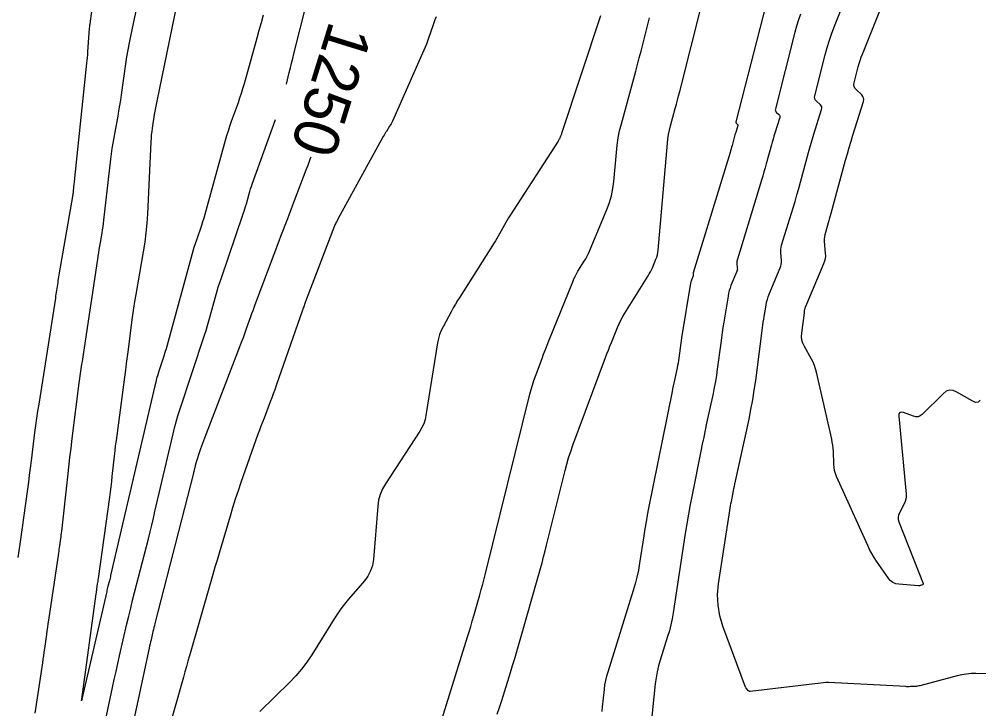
# Model space of a CAD drawing. Extents: x 658976 to 668721, y 639543 to 647196.
# Drawn here: x 662623.9 to 662752.2, y 643288.9 to 643381.1 of the extents above; entities that cross this region are included whole.
import ezdxf

# ---------------------------------------------------------------- set-up
doc = ezdxf.new("R2010")
doc.units = 0
for name, color, linetype in [('Ex_Contour Labels', 7, 'Continuous'), ('Ex_Major Contours', 7, 'Continuous'), ('Ex_Minor Contours', 7, 'Continuous')]:
    doc.layers.add(name, color=color, linetype=linetype)

msp = doc.modelspace()

# ---------------------------------------------------------------- linework, layer by layer
at = {"layer": 'Ex_Major Contours'}
for points in [[(662623.77, 643309.12), (662623.9, 643309.99), (662624.02, 643310.87), (662625.03, 643318.22), (662625.16, 643319.17), (662625.28, 643320.12), (662625.41, 643321.06), (662625.53, 643322.01), (662626, 643325.82), (662626.12, 643326.77), (662626.25, 643327.71), (662626.39, 643328.66), (662626.54, 643329.61), (662628.77, 643343.78), (662628.81, 643344.04), (662628.85, 643344.3), (662628.89, 643344.56), (662628.93, 643344.82), (662629.08, 643345.86), (662629.12, 643346.12), (662629.16, 643346.38), (662629.2, 643346.64), (662629.25, 643346.9), (662631.09, 643357.62), (662631.1, 643357.66), (662631.11, 643357.69), (662631.11, 643357.73), (662631.12, 643357.77), (662631.14, 643357.92), (662631.14, 643357.95), (662631.14, 643357.99), (662631.15, 643358.03), (662631.15, 643358.06), (662631.25, 643359.08), (662631.27, 643359.26), (662631.29, 643359.44), (662631.31, 643359.63), (662631.33, 643359.81), (662632.95, 643375.19), (662632.99, 643375.57), (662633.02, 643375.95), (662633.06, 643376.33), (662633.08, 643376.72), (662633.3, 643379.89), (662633.32, 643380.04), (662633.33, 643380.18), (662633.35, 643380.33), (662633.36, 643380.47), (662633.65, 643382.45)], [(662662.88, 643362.62), (662662.81, 643362.44), (662662.51, 643361.66), (662662.22, 643360.88), (662660.67, 643356.8), (662660.44, 643356.2), (662660.22, 643355.6), (662659.99, 643355), (662659.76, 643354.4), (662658.85, 643352), (662658.62, 643351.41), (662658.39, 643350.81), (662658.16, 643350.21), (662657.94, 643349.61), (662655.4, 643342.9), (662655.25, 643342.5), (662655.11, 643342.1), (662654.96, 643341.7), (662654.82, 643341.3), (662654.26, 643339.69), (662654.12, 643339.29), (662653.97, 643338.89), (662653.83, 643338.49), (662653.68, 643338.09), (662648.66, 643325.06), (662648.53, 643324.7), (662648.4, 643324.34), (662648.27, 643323.98), (662648.15, 643323.62), (662647.47, 643321.56), (662647.45, 643321.51), (662647.44, 643321.45), (662647.42, 643321.4), (662647.41, 643321.34), (662647.24, 643320.62), (662647.23, 643320.56), (662647.21, 643320.5), (662647.2, 643320.44), (662647.18, 643320.37), (662642.03, 643300.29), (662641.97, 643300.01), (662641.9, 643299.74), (662641.83, 643299.47), (662641.77, 643299.19), (662641.52, 643298.09), (662641.45, 643297.82), (662641.39, 643297.54), (662641.33, 643297.27), (662641.27, 643296.99), (662637.87, 643281.2)]]:
    msp.add_lwpolyline(points, dxfattribs=at)
at = {"layer": 'Ex_Minor Contours'}
for points in [[(662752.41, 643330.12), (662752.14, 643329.87), (662751.78, 643329.84), (662751.32, 643330.03), (662749.28, 643331.22), (662748.78, 643331.43), (662748.3, 643331.46), (662747.85, 643331.32), (662747.42, 643330.99), (662744.65, 643328.24), (662744.38, 643328.03), (662744.1, 643327.92), (662743.79, 643327.9), (662743.46, 643327.98), (662742.12, 643328.47), (662741.83, 643328.53), (662741.63, 643328.47), (662741.52, 643328.29), (662741.51, 643328), (662742.5, 643317.55), (662742.51, 643317.21), (662742.47, 643316.89), (662742.38, 643316.58), (662742.24, 643316.27), (662741.6, 643315.08), (662741.47, 643314.78), (662741.42, 643314.48), (662741.43, 643314.17), (662741.52, 643313.85), (662744.77, 643305.62), (662744.78, 643305.56), (662744.77, 643305.51), (662744.74, 643305.48), (662744.69, 643305.45), (662744.43, 643305.36), (662744.36, 643305.34), (662744.29, 643305.33), (662744.22, 643305.32), (662744.16, 643305.32), (662741.53, 643305.53), (662741.1, 643305.6), (662740.71, 643305.77), (662740.37, 643306.02), (662740.09, 643306.36), (662738.54, 643308.6), (662738.21, 643309.1), (662737.9, 643309.62), (662737.61, 643310.16), (662737.35, 643310.71), (662733.2, 643319.94), (662733.05, 643320.33), (662732.93, 643320.73), (662732.86, 643321.14), (662732.82, 643321.56), (662732.76, 643323.26), (662732.73, 643323.69), (662732.69, 643324.11), (662732.62, 643324.53), (662732.54, 643324.94), (662730.51, 643333.86), (662730.39, 643334.33), (662730.23, 643334.78), (662730.04, 643335.21), (662729.82, 643335.64), (662728.88, 643337.31), (662728.68, 643337.74), (662728.55, 643338.18), (662728.5, 643338.63), (662728.53, 643339.1), (662728.88, 643341.83), (662728.89, 643341.89), (662728.9, 643341.95), (662728.91, 643342.02), (662728.92, 643342.08), (662728.96, 643342.32), (662728.97, 643342.38), (662728.99, 643342.44), (662729, 643342.5), (662729.03, 643342.56), (662731.5, 643348.41), (662731.62, 643348.75), (662731.7, 643349.09), (662731.73, 643349.45), (662731.72, 643349.81), (662731.59, 643351.33), (662731.58, 643351.65), (662731.6, 643351.98), (662731.65, 643352.29), (662731.73, 643352.61), (662732.11, 643353.87), (662732.21, 643354.18), (662732.3, 643354.5), (662732.39, 643354.81), (662732.48, 643355.13), (662734.4, 643362.24), (662734.63, 643363.08), (662734.87, 643363.92), (662735.12, 643364.76), (662735.38, 643365.59), (662736.79, 643370.08), (662736.83, 643370.33), (662736.81, 643370.55), (662736.72, 643370.76), (662736.56, 643370.95), (662735.79, 643371.67), (662735.63, 643371.87), (662735.54, 643372.07), (662735.5, 643372.3), (662735.54, 643372.55), (662736.08, 643374.69), (662736.2, 643375.13), (662736.34, 643375.57), (662736.48, 643376), (662736.65, 643376.42), (662741.47, 643388.48)], [(662659.62, 643372.38), (662660.01, 643373.97), (662660.16, 643374.58), (662660.32, 643375.2), (662660.47, 643375.82), (662660.62, 643376.43), (662663.09, 643386.33)], [(662754.39, 643293.54), (662751.83, 643293.58), (662751.2, 643293.57), (662750.57, 643293.52), (662749.94, 643293.42), (662749.32, 643293.28), (662744.33, 643291.96), (662744.17, 643291.92), (662744.01, 643291.89), (662743.86, 643291.87), (662743.7, 643291.86), (662743.06, 643291.83), (662742.91, 643291.82), (662742.75, 643291.82), (662742.59, 643291.82), (662742.43, 643291.83), (662732.11, 643292.38), (662732.08, 643292.39), (662732.06, 643292.39), (662732.03, 643292.39), (662732, 643292.39), (662731.89, 643292.39), (662731.87, 643292.39), (662731.84, 643292.39), (662731.81, 643292.38), (662731.79, 643292.38), (662721.62, 643291.2), (662721.55, 643291.2), (662721.48, 643291.21), (662721.42, 643291.25), (662721.37, 643291.29), (662721.17, 643291.52), (662721.12, 643291.58), (662721.08, 643291.64), (662721.04, 643291.7), (662721.01, 643291.77), (662717.99, 643299.91), (662717.57, 643301.3), (662717.34, 643302.71), (662717.28, 643304.14), (662717.41, 643305.58), (662718.91, 643315.4), (662718.96, 643315.69), (662719.01, 643315.99), (662719.06, 643316.28), (662719.12, 643316.57), (662719.35, 643317.75), (662719.41, 643318.04), (662719.47, 643318.33), (662719.53, 643318.63), (662719.6, 643318.92), (662721.48, 643327.59), (662721.74, 643328.87), (662721.98, 643330.16), (662722.19, 643331.46), (662722.37, 643332.75), (662723.29, 643339.8), (662723.34, 643340.18), (662723.39, 643340.56), (662723.45, 643340.95), (662723.51, 643341.33), (662723.76, 643342.86), (662723.83, 643343.23), (662723.93, 643343.61), (662724.04, 643343.97), (662724.18, 643344.33), (662725.66, 643347.83), (662725.75, 643348.07), (662725.8, 643348.31), (662725.82, 643348.56), (662725.82, 643348.81), (662725.73, 643349.84), (662725.72, 643350.09), (662725.74, 643350.34), (662725.77, 643350.59), (662725.84, 643350.84), (662727.37, 643355.86), (662727.63, 643356.71), (662727.89, 643357.57), (662728.13, 643358.43), (662728.37, 643359.3), (662729.44, 643363.25), (662729.61, 643363.87), (662729.78, 643364.48), (662729.97, 643365.1), (662730.15, 643365.71), (662731.19, 643369), (662731.22, 643369.18), (662731.2, 643369.35), (662731.14, 643369.5), (662731.02, 643369.64), (662730.46, 643370.17), (662730.34, 643370.31), (662730.27, 643370.46), (662730.25, 643370.63), (662730.27, 643370.81), (662731.67, 643376.32), (662731.94, 643377.29), (662732.23, 643378.26), (662732.56, 643379.21), (662732.92, 643380.16), (662735.46, 643386.51)], [(662656.5, 643381.63), (662656.23, 643380.59), (662655.95, 643379.56), (662655.67, 643378.53), (662653.96, 643372.42), (662653.77, 643371.78), (662653.57, 643371.15), (662653.37, 643370.52), (662653.15, 643369.89), (662652.24, 643367.38), (662652.02, 643366.75), (662651.82, 643366.12), (662651.62, 643365.48), (662651.44, 643364.84), (662648.85, 643355.46), (662648.71, 643354.97), (662648.56, 643354.47), (662648.41, 643353.98), (662648.25, 643353.5), (662647.58, 643351.55), (662647.41, 643351.06), (662647.26, 643350.57), (662647.11, 643350.08), (662646.97, 643349.58), (662643.82, 643337.98), (662643.68, 643337.48), (662643.54, 643336.98), (662643.38, 643336.49), (662643.22, 643336), (662642.57, 643334.03), (662642.42, 643333.54), (662642.27, 643333.04), (662642.14, 643332.54), (662642.01, 643332.04), (662636.12, 643306.71), (662636.08, 643306.53), (662636.04, 643306.35), (662635.99, 643306.17), (662635.95, 643305.99), (662635.76, 643305.27), (662635.72, 643305.09), (662635.67, 643304.91), (662635.63, 643304.73), (662635.59, 643304.55), (662632.27, 643290.16), (662632.27, 643290.13), (662632.23, 643289.97), (662632.22, 643289.95), (662632.22, 643289.94), (662632.22, 643289.95), (662632.22, 643289.97), (662632.25, 643290.13), (662632.25, 643290.16), (662634.19, 643304.25), (662634.21, 643304.41), (662634.23, 643304.58), (662634.26, 643304.75), (662634.28, 643304.92), (662634.38, 643305.59), (662634.41, 643305.76), (662634.43, 643305.93), (662634.46, 643306.1), (662634.48, 643306.27), (662635.99, 643317.18), (662636.09, 643317.87), (662636.17, 643318.55), (662636.26, 643319.24), (662636.33, 643319.93), (662636.63, 643322.67), (662636.71, 643323.36), (662636.79, 643324.04), (662636.88, 643324.73), (662636.97, 643325.41), (662638.01, 643333.21), (662638.13, 643334.13), (662638.26, 643335.05), (662638.38, 643335.97), (662638.5, 643336.89), (662638.97, 643340.58), (662639.09, 643341.5), (662639.23, 643342.42), (662639.37, 643343.34), (662639.53, 643344.25), (662640.53, 643349.99), (662640.73, 643351.25), (662640.89, 643352.52), (662641.01, 643353.79), (662641.09, 643355.07), (662641.53, 643364.69), (662641.56, 643365.15), (662641.6, 643365.6), (662641.65, 643366.06), (662641.71, 643366.51), (662641.99, 643368.32), (662642.07, 643368.78), (662642.14, 643369.23), (662642.23, 643369.68), (662642.32, 643370.13), (662645.36, 643384.9)], [(662639.63, 643382.83), (662638.77, 643378.81), (662638.58, 643377.9), (662638.4, 643376.97), (662638.25, 643376.05), (662638.11, 643375.12), (662637.52, 643370.98), (662637.42, 643370.26), (662637.3, 643369.54), (662637.18, 643368.82), (662637.06, 643368.11), (662636.54, 643365.24), (662636.41, 643364.52), (662636.3, 643363.8), (662636.2, 643363.08), (662636.11, 643362.36), (662635.18, 643354.22), (662635.12, 643353.78), (662635.06, 643353.34), (662635, 643352.9), (662634.93, 643352.47), (662634.62, 643350.72), (662634.55, 643350.28), (662634.48, 643349.84), (662634.41, 643349.41), (662634.34, 643348.97), (662632.44, 643336.24), (662632.39, 643335.93), (662632.34, 643335.61), (662632.29, 643335.29), (662632.24, 643334.97), (662632.04, 643333.69), (662631.99, 643333.37), (662631.95, 643333.05), (662631.9, 643332.73), (662631.86, 643332.41), (662630.94, 643325.03), (662630.78, 643323.74), (662630.63, 643322.45), (662630.48, 643321.16), (662630.33, 643319.87), (662629.54, 643312.6), (662629.51, 643312.36), (662629.48, 643312.11), (662629.45, 643311.87), (662629.42, 643311.63), (662629.28, 643310.66), (662629.25, 643310.42), (662629.21, 643310.18), (662629.18, 643309.94), (662629.14, 643309.7), (662627.8, 643300.72), (662627.73, 643300.25), (662627.66, 643299.77), (662627.59, 643299.3), (662627.52, 643298.82), (662627.26, 643296.92), (662627.2, 643296.44), (662627.13, 643295.97), (662627.06, 643295.49), (662626.99, 643295.02), (662625.99, 643288.3)], [(662687.82, 643288.14), (662688.13, 643289.06), (662688.43, 643289.99), (662689.59, 643293.72), (662689.87, 643294.65), (662690.16, 643295.59), (662690.43, 643296.52), (662690.7, 643297.46), (662693.58, 643307.61), (662693.8, 643308.39), (662694.02, 643309.18), (662694.22, 643309.97), (662694.42, 643310.76), (662696.89, 643320.71), (662697.11, 643321.57), (662697.36, 643322.42), (662697.64, 643323.27), (662697.94, 643324.11), (662702.29, 643335.83), (662702.48, 643336.34), (662702.67, 643336.84), (662702.87, 643337.35), (662703.07, 643337.85), (662703.88, 643339.87), (662704.1, 643340.36), (662704.33, 643340.85), (662704.59, 643341.32), (662704.87, 643341.79), (662707.99, 643346.74), (662708.15, 643347.01), (662708.3, 643347.28), (662708.44, 643347.55), (662708.56, 643347.84), (662709.04, 643348.98), (662709.15, 643349.27), (662709.23, 643349.57), (662709.29, 643349.87), (662709.33, 643350.18), (662710.58, 643364.49), (662710.64, 643365.08), (662710.73, 643365.67), (662710.85, 643366.25), (662710.99, 643366.83), (662711.62, 643369.12), (662711.77, 643369.7), (662711.92, 643370.27), (662712.07, 643370.85), (662712.22, 643371.42), (662715.26, 643383.44)], [(662723.71, 643382.97), (662719.73, 643367.34), (662719.73, 643367.29), (662719.73, 643367.24), (662719.75, 643367.2), (662719.78, 643367.16), (662719.94, 643367.01), (662719.97, 643366.98), (662719.99, 643366.93), (662719.99, 643366.89), (662719.98, 643366.84), (662719.7, 643365.94), (662719.65, 643365.77), (662719.6, 643365.61), (662719.55, 643365.44), (662719.51, 643365.27), (662719.21, 643364.19), (662719.15, 643363.95), (662719.08, 643363.72), (662719.01, 643363.48), (662718.94, 643363.25), (662714.01, 643347.16), (662714, 643347.12), (662714, 643347.08), (662713.99, 643347.04), (662714, 643347), (662714.01, 643346.83), (662714.01, 643346.79), (662714.01, 643346.75), (662714, 643346.7), (662713.98, 643346.67), (662713.77, 643346.16), (662713.73, 643346.07), (662713.7, 643345.97), (662713.68, 643345.87), (662713.66, 643345.76), (662712.47, 643338.45), (662712.41, 643338.12), (662712.36, 643337.78), (662712.31, 643337.45), (662712.27, 643337.11), (662712.1, 643335.77), (662712.05, 643335.43), (662711.99, 643335.1), (662711.93, 643334.77), (662711.86, 643334.44), (662711.51, 643332.81), (662711.43, 643332.43), (662711.35, 643332.05), (662711.27, 643331.67), (662711.19, 643331.28), (662708.06, 643315.68), (662707.88, 643314.77), (662707.71, 643313.85), (662707.56, 643312.93), (662707.41, 643312.01), (662706.85, 643308.32), (662706.69, 643307.4), (662706.5, 643306.49), (662706.27, 643305.59), (662706.01, 643304.7), (662702.58, 643293.78), (662702.42, 643293.21), (662702.28, 643292.64), (662702.17, 643292.06), (662702.1, 643291.47), (662701.84, 643289.11), (662701.8, 643288.52)], [(662679.63, 643381.4), (662679.47, 643381), (662679.32, 643380.59), (662679.18, 643380.18), (662678.64, 643378.54), (662678.49, 643378.13), (662678.34, 643377.73), (662678.18, 643377.33), (662678.01, 643376.93), (662673.8, 643367.46), (662673.72, 643367.28), (662673.62, 643367.1), (662673.53, 643366.93), (662673.42, 643366.76), (662672.99, 643366.08), (662672.88, 643365.92), (662672.78, 643365.75), (662672.68, 643365.57), (662672.58, 643365.4), (662666.81, 643354.9), (662666.8, 643354.89), (662666.8, 643354.87), (662666.79, 643354.86), (662666.78, 643354.85), (662666.74, 643354.79), (662666.74, 643354.78), (662666.73, 643354.76), (662666.72, 643354.75), (662666.71, 643354.74), (662666.3, 643353.98), (662666.23, 643353.85), (662666.17, 643353.71), (662666.11, 643353.58), (662666.05, 643353.44), (662662.27, 643343.54), (662662.23, 643343.42), (662662.19, 643343.31), (662662.14, 643343.19), (662662.1, 643343.08), (662661.93, 643342.62), (662661.88, 643342.5), (662661.84, 643342.39), (662661.8, 643342.27), (662661.76, 643342.16), (662658.25, 643332.08), (662658.06, 643331.53), (662657.86, 643330.99), (662657.66, 643330.45), (662657.46, 643329.91), (662656.63, 643327.75), (662656.42, 643327.21), (662656.22, 643326.66), (662656.02, 643326.12), (662655.82, 643325.58), (662653.54, 643319.13), (662653.15, 643318.01), (662652.78, 643316.89), (662652.42, 643315.75), (662652.08, 643314.62), (662650.63, 643309.7), (662650.35, 643308.75), (662650.07, 643307.79), (662649.79, 643306.84), (662649.52, 643305.89), (662646.65, 643295.94), (662646.45, 643295.24), (662646.25, 643294.53), (662646.05, 643293.83), (662645.85, 643293.12), (662641.68, 643278.35)], [(662701.62, 643381.51), (662696.42, 643365.79), (662696.39, 643365.7), (662696.35, 643365.62), (662696.32, 643365.53), (662696.28, 643365.44), (662696.13, 643365.1), (662696.09, 643365.02), (662696.05, 643364.93), (662696, 643364.85), (662695.95, 643364.77), (662689.49, 643354.79), (662689.31, 643354.5), (662689.12, 643354.2), (662688.95, 643353.9), (662688.78, 643353.59), (662688.1, 643352.37), (662687.93, 643352.06), (662687.76, 643351.76), (662687.58, 643351.46), (662687.39, 643351.16), (662682.81, 643343.93), (662682.51, 643343.45), (662682.22, 643342.96), (662681.93, 643342.46), (662681.65, 643341.96), (662680.57, 643339.95), (662680.32, 643339.44), (662680.11, 643338.91), (662679.95, 643338.37), (662679.84, 643337.81), (662678.28, 643328.08), (662678.16, 643327.53), (662677.98, 643326.99), (662677.75, 643326.47), (662677.46, 643325.98), (662672.86, 643318.96), (662672.46, 643318.26), (662672.15, 643317.52), (662671.94, 643316.75), (662671.83, 643315.95), (662671.25, 643308.83), (662671.12, 643308.04), (662670.88, 643307.31), (662670.52, 643306.62), (662670.05, 643305.98), (662667.93, 643303.51), (662667.41, 643302.88), (662666.92, 643302.24), (662666.45, 643301.58), (662666.01, 643300.89), (662663.02, 643296.07), (662662.37, 643295.09), (662661.66, 643294.15), (662660.9, 643293.27), (662660.08, 643292.42), (662656.06, 643288.52)], [(662679.82, 643285.56), (662683.84, 643298.47), (662684.06, 643299.17), (662684.27, 643299.87), (662684.48, 643300.58), (662684.68, 643301.28), (662685.48, 643304.11), (662685.68, 643304.82), (662685.87, 643305.52), (662686.06, 643306.24), (662686.24, 643306.95), (662692.18, 643330.95), (662692.34, 643331.56), (662692.52, 643332.16), (662692.71, 643332.76), (662692.93, 643333.35), (662693.8, 643335.71), (662694.02, 643336.3), (662694.25, 643336.89), (662694.48, 643337.47), (662694.71, 643338.06), (662697.9, 643345.98), (662698.05, 643346.34), (662698.22, 643346.69), (662698.41, 643347.04), (662698.61, 643347.37), (662699.45, 643348.7), (662699.65, 643349.03), (662699.84, 643349.38), (662700.01, 643349.73), (662700.17, 643350.08), (662702.48, 643355.64), (662702.82, 643356.55), (662703.09, 643357.48), (662703.28, 643358.42), (662703.4, 643359.38), (662703.74, 643363.27), (662703.84, 643364.24), (662703.99, 643365.2), (662704.18, 643366.15), (662704.42, 643367.1), (662706.33, 643374.14), (662706.57, 643375.02), (662706.81, 643375.91), (662707.04, 643376.8), (662707.27, 643377.7), (662708.17, 643381.26)], [(662728.36, 643381.77), (662728.08, 643380.97), (662727.83, 643380.15), (662727.61, 643379.32), (662725, 643369.07), (662724.99, 643368.96), (662725, 643368.85), (662725.05, 643368.75), (662725.12, 643368.66), (662725.48, 643368.33), (662725.55, 643368.24), (662725.6, 643368.14), (662725.61, 643368.03), (662725.59, 643367.92), (662724.93, 643365.82), (662724.81, 643365.43), (662724.69, 643365.04), (662724.58, 643364.65), (662724.47, 643364.26), (662723.79, 643361.74), (662723.64, 643361.19), (662723.48, 643360.65), (662723.32, 643360.1), (662723.16, 643359.55), (662719.93, 643349), (662719.89, 643348.86), (662719.87, 643348.71), (662719.86, 643348.57), (662719.86, 643348.42), (662719.91, 643347.82), (662719.92, 643347.67), (662719.9, 643347.53), (662719.87, 643347.39), (662719.82, 643347.25), (662719.07, 643345.48), (662718.94, 643345.13), (662718.83, 643344.78), (662718.74, 643344.43), (662718.67, 643344.06), (662718.1, 643340.58), (662717.99, 643339.87), (662717.88, 643339.17), (662717.78, 643338.47), (662717.69, 643337.76), (662717.23, 643334.26), (662717.12, 643333.44), (662716.99, 643332.63), (662716.84, 643331.82), (662716.67, 643331.01), (662715.81, 643327.05), (662715.61, 643326.12), (662715.42, 643325.19), (662715.22, 643324.26), (662715.03, 643323.33), (662713.86, 643317.49), (662713.61, 643316.2), (662713.38, 643314.91), (662713.16, 643313.62), (662712.95, 643312.33), (662711.33, 643301.71), (662711.2, 643300.91), (662711.03, 643300.1), (662710.83, 643299.31), (662710.59, 643298.52), (662709.61, 643295.39), (662709.38, 643294.6), (662709.2, 643293.81), (662709.05, 643293), (662708.94, 643292.19), (662708.34, 643286.53)], [(662635.42, 643287.29), (662636.37, 643291.72), (662636.6, 643292.78), (662636.84, 643293.85), (662637.08, 643294.91), (662637.32, 643295.97), (662638.3, 643300.21), (662638.54, 643301.27), (662638.8, 643302.32), (662639.06, 643303.38), (662639.32, 643304.43), (662641.16, 643311.6), (662641.39, 643312.51), (662641.62, 643313.43), (662641.84, 643314.34), (662642.05, 643315.26), (662644.46, 643325.63), (662644.66, 643326.44), (662644.88, 643327.24), (662645.11, 643328.04), (662645.36, 643328.83), (662648.67, 643338.83), (662648.88, 643339.47), (662649.07, 643340.1), (662649.26, 643340.74), (662649.44, 643341.38), (662650.14, 643343.95), (662650.32, 643344.59), (662650.51, 643345.23), (662650.71, 643345.86), (662650.92, 643346.49), (662653.86, 643355.06), (662653.97, 643355.39), (662654.08, 643355.72), (662654.17, 643356.05), (662654.27, 643356.38), (662654.64, 643357.71), (662654.73, 643358.05), (662654.83, 643358.38), (662654.94, 643358.7), (662655.05, 643359.03), (662658.15, 643367.65)]]:
    msp.add_lwpolyline(points, dxfattribs=at)

# ---------------------------------------------------------------- texts
at = {"layer": 'Ex_Contour Labels'}
msp.add_text('1250', height=6, rotation=252.7756, dxfattribs=at).set_placement((662665.44, 643381.02))

doc.saveas('drawing.dxf')
